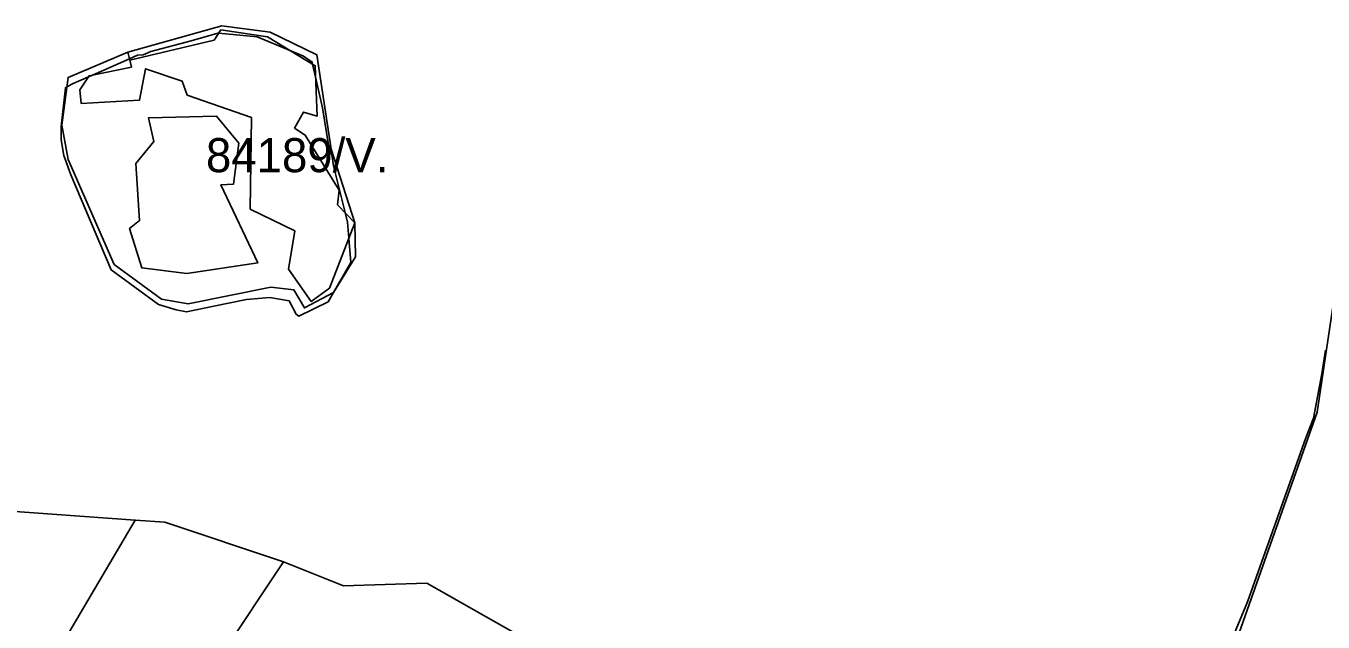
# Model space of a CAD drawing. Extents: x -477304 to -465429, y -1159113 to -1149210.
# Drawn here: x -470728 to -470157, y -1153120 to -1152857 of the extents above; entities that cross this region are included whole.
import ezdxf

# ---------------------------------------------------------------- set-up
doc = ezdxf.new("R2010")
doc.units = 0
doc.layers.add('BPEJ_s', color=7, linetype='Continuous')
doc.layers.add('PUPFL_s', color=7, linetype='Continuous')

msp = doc.modelspace()

# ---------------------------------------------------------------- linework, layer by layer
at = {"layer": 'BPEJ_s'}
msp.add_lwpolyline([(-470593.92, -1152976.62), (-470595.13, -1152978.71), (-470608.1, -1152985.09), (-470609.16, -1152984.24), (-470612.35, -1152978.28), (-470620.85, -1152976.8), (-470631.05, -1152977.65), (-470646.19, -1152980.82), (-470657.41, -1152983.17), (-470662.09, -1152982.32), (-470669.74, -1152979.98), (-470690.57, -1152964.68), (-470708.42, -1152922.81), (-470711.4, -1152914.31), (-470712.67, -1152907.5), (-470712.67, -1152901.55), (-470710.76, -1152884.55), (-470710.15, -1152884.23), (-470707.41, -1152882.77), (-470700.62, -1152879.78), (-470698.9, -1152879.03), (-470682.57, -1152871.84), (-470679.09, -1152870.31), (-470676.54, -1152870.1), (-470673.14, -1152868.61), (-470655.43, -1152863.87), (-470643.74, -1152860.63), (-470643.38, -1152860.53), (-470643.26, -1152860.54), (-470626.38, -1152862.23), (-470611.6, -1152868.39), (-470605.97, -1152870.73), (-470602.15, -1152873.28), (-470601.95, -1152874.17), (-470600.55, -1152880.49), (-470597.68, -1152893.48), (-470594.92, -1152909.63), (-470593.43, -1152913.88), (-470592.8, -1152918.98), (-470587.67, -1152939.51), (-470586.63, -1152943.64), (-470586.04, -1152950.71), (-470585.14, -1152961.49), (-470592.76, -1152974.61)], close=True, dxfattribs=at)
for points in [[(-470711.4, -1152914.31), (-470712.67, -1152907.5), (-470712.67, -1152901.55), (-470710.76, -1152884.55), (-470710.15, -1152884.23), (-470707.41, -1152882.77), (-470700.62, -1152879.78), (-470698.9, -1152879.03), (-470682.57, -1152871.84), (-470679.09, -1152870.31), (-470676.54, -1152870.1), (-470673.14, -1152868.61), (-470655.43, -1152863.87), (-470643.74, -1152860.63), (-470643.38, -1152860.53), (-470643.26, -1152860.54), (-470626.38, -1152862.23), (-470611.6, -1152868.39), (-470605.97, -1152870.73), (-470602.15, -1152873.28), (-470601.95, -1152874.17), (-470600.55, -1152880.49), (-470597.68, -1152893.48), (-470594.92, -1152909.63), (-470593.43, -1152913.88), (-470592.8, -1152918.98), (-470587.67, -1152939.51), (-470586.63, -1152943.64), (-470586.04, -1152950.71), (-470585.14, -1152961.49), (-470592.76, -1152974.61), (-470593.92, -1152976.62), (-470595.13, -1152978.71), (-470608.1, -1152985.09), (-470609.16, -1152984.24), (-470612.35, -1152978.28), (-470620.85, -1152976.8), (-470631.05, -1152977.65), (-470646.19, -1152980.82), (-470657.41, -1152983.17), (-470662.09, -1152982.32), (-470669.74, -1152979.98), (-470690.57, -1152964.68), (-470708.42, -1152922.81), (-470711.4, -1152914.31)], [(-470199.65, -1153361.1), (-470200.64, -1153358.54), (-470241.05, -1153246.17), (-470267.23, -1153252.41), (-470270.11, -1153253.09), (-470271.21, -1153227.18), (-470270.97, -1153219.45), (-470270.78, -1153213.58), (-470270.97, -1153206.25), (-470271.21, -1153196.57), (-470270.91, -1153195.4), (-470270.78, -1153194.87), (-470269.25, -1153193.49), (-470266.53, -1153191.05), (-470200.64, -1153135.15), (-470200.46, -1153134.71), (-470190.44, -1153110.7), (-470164.8, -1153038.49), (-470161.32, -1153029.93), (-470157.7, -1153010.38), (-470156.09, -1153000)], [(-470200.46, -1153134.71), (-470190.44, -1153110.7), (-470164.8, -1153038.49), (-470161.32, -1153029.93), (-470157.7, -1153010.38), (-470156.09, -1153000)]]:
    msp.add_lwpolyline(points, dxfattribs=at)
at = {"layer": 'PUPFL_s'}
for points in [[(-470656.7, -1152979.6), (-470620.31, -1152972.27), (-470610.16, -1152973.47), (-470605.59, -1152981.41), (-470592.7, -1152974.58), (-470583.06, -1152958.96), (-470583.42, -1152943.97), (-470593.74, -1152911.66), (-470600.08, -1152870.03), (-470620.62, -1152860.17), (-470641.91, -1152857.4), (-470683.25, -1152868.98), (-470709.6, -1152880), (-470712.35, -1152900.98), (-470709.56, -1152916.13), (-470689.33, -1152962.31), (-470668.53, -1152977.54)], [(-470594.6, -1152972.72), (-470602.59, -1152978.59), (-470612.59, -1152964.4), (-470609.82, -1152947.53), (-470629.38, -1152937.98), (-470628.87, -1152897.73), (-470657.13, -1152887.79), (-470659.34, -1152881.63), (-470675.5, -1152876.19), (-470678.15, -1152890), (-470703.81, -1152891.52), (-470704.36, -1152885.48), (-470700.32, -1152879.32), (-470681.71, -1152875.47), (-470682.43, -1152872.44), (-470645.3, -1152863.68), (-470642.36, -1152859.16), (-470621.87, -1152862.24), (-470600.78, -1152874.87), (-470599.89, -1152897.03), (-470606, -1152895.3), (-470609.87, -1152902.3), (-470605.21, -1152905.38), (-470590.22, -1152929.56), (-470590.99, -1152936.01), (-470583.42, -1152943.97)], [(-470641.91, -1152857.4), (-470620.62, -1152860.17), (-470600.08, -1152870.03), (-470593.74, -1152911.66), (-470583.42, -1152943.97), (-470590.99, -1152936.01), (-470590.22, -1152929.56), (-470605.21, -1152905.38), (-470609.87, -1152902.3), (-470606, -1152895.3), (-470599.89, -1152897.03), (-470600.78, -1152874.87), (-470621.87, -1152862.24), (-470642.36, -1152859.16), (-470645.3, -1152863.68), (-470682.43, -1152872.44), (-470683.25, -1152868.98)], [(-470703.81, -1152891.52), (-470678.15, -1152890), (-470675.5, -1152876.19), (-470659.34, -1152881.63), (-470657.13, -1152887.79), (-470628.87, -1152897.73), (-470629.38, -1152937.98), (-470609.82, -1152947.53), (-470612.59, -1152964.4), (-470602.59, -1152978.59), (-470594.6, -1152972.72), (-470583.42, -1152943.97), (-470583.06, -1152958.96), (-470592.7, -1152974.58), (-470605.59, -1152981.41), (-470610.16, -1152973.47), (-470620.31, -1152972.27), (-470656.7, -1152979.6), (-470668.53, -1152977.54), (-470689.33, -1152962.31), (-470709.56, -1152916.13), (-470712.35, -1152900.98), (-470709.6, -1152880), (-470683.25, -1152868.98), (-470682.43, -1152872.44), (-470681.71, -1152875.47), (-470700.32, -1152879.32), (-470704.36, -1152885.48)], [(-470671.91, -1152908.21), (-470674.14, -1152897.79), (-470644.26, -1152897.08), (-470634.46, -1152908.93), (-470636.82, -1152927), (-470642.3, -1152927.24), (-470626.14, -1152961.64), (-470657.33, -1152966.29), (-470677.15, -1152963.83), (-470682.51, -1152946.44), (-470678.14, -1152942.97), (-470679.8, -1152917.88)], [(-470636.82, -1152927), (-470634.46, -1152908.93), (-470644.26, -1152897.08), (-470674.14, -1152897.79), (-470671.91, -1152908.21), (-470679.8, -1152917.88), (-470678.14, -1152942.97), (-470682.51, -1152946.44), (-470677.15, -1152963.83), (-470657.33, -1152966.29), (-470626.14, -1152961.64), (-470642.3, -1152927.24)], [(-470196.55, -1153131.39), (-470159.83, -1153027.2), (-470141.49, -1152904.26), (-470115.42, -1152897.62), (-470115.58, -1152900.19), (-470124.38, -1152995.76), (-470118.74, -1153038.75), (-470155.11, -1153190.31), (-470179.29, -1153282.56), (-470174.04, -1153331.98), (-470175.41, -1153340.17), (-470185.28, -1153311.54), (-470195.58, -1153261.94), (-470198.63, -1153232.32), (-470198.2, -1153227.07), (-470192.35, -1153174.17), (-470195.81, -1153138.94)], [(-470749.15, -1153069.86), (-470680.06, -1153074.72), (-470718.77, -1153140.52), (-470749.79, -1153210.48), (-470770.11, -1153269.07), (-470786.65, -1153326.63), (-470794.19, -1153402.72), (-470805.77, -1153450.48), (-470856.01, -1153429.02), (-470844.47, -1153390.24), (-470824.67, -1153323.7), (-470806.15, -1153261.43), (-470791.89, -1153213.51), (-470769.43, -1153138.02)], [(-470642.54, -1153134.73), (-470684.83, -1153198.24), (-470706.84, -1153218.06), (-470730.02, -1153243.13), (-470746.86, -1153277.15), (-470751.93, -1153309.49), (-470751.33, -1153330.35), (-470751.16, -1153336.26), (-470743.59, -1153415.34), (-470749.08, -1153440.22), (-470758.26, -1153469.42), (-470782.93, -1153459.59), (-470805.77, -1153450.48), (-470794.19, -1153402.72), (-470786.65, -1153326.63), (-470770.11, -1153269.07), (-470749.79, -1153210.48), (-470718.77, -1153140.52), (-470680.06, -1153074.72), (-470667.01, -1153075.64), (-470614.83, -1153093.11)]]:
    msp.add_lwpolyline(points, close=True, dxfattribs=at)
for points in [[(-470141.49, -1152904.26), (-470159.83, -1153027.2), (-470196.55, -1153131.39), (-470269.26, -1153193.18), (-470381.89, -1153167.25), (-470471.69, -1153177.21), (-470482.51, -1153168.98), (-470508.67, -1153126.83), (-470515.72, -1153122.85), (-470551.75, -1153102.5), (-470588.4, -1153103.66), (-470614.83, -1153093.11), (-470667.01, -1153075.64), (-470680.06, -1153074.72), (-470749.15, -1153069.86)], [(-470642.54, -1153134.73), (-470614.83, -1153093.11), (-470588.4, -1153103.66), (-470551.75, -1153102.5), (-470515.72, -1153122.85)]]:
    msp.add_lwpolyline(points, dxfattribs=at)

# ---------------------------------------------------------------- texts
at = {"layer": 'BPEJ_s'}
msp.add_text('84189/V.', height=15, dxfattribs=at).set_placement((-470648.91, -1152921.73))

doc.saveas('drawing.dxf')
